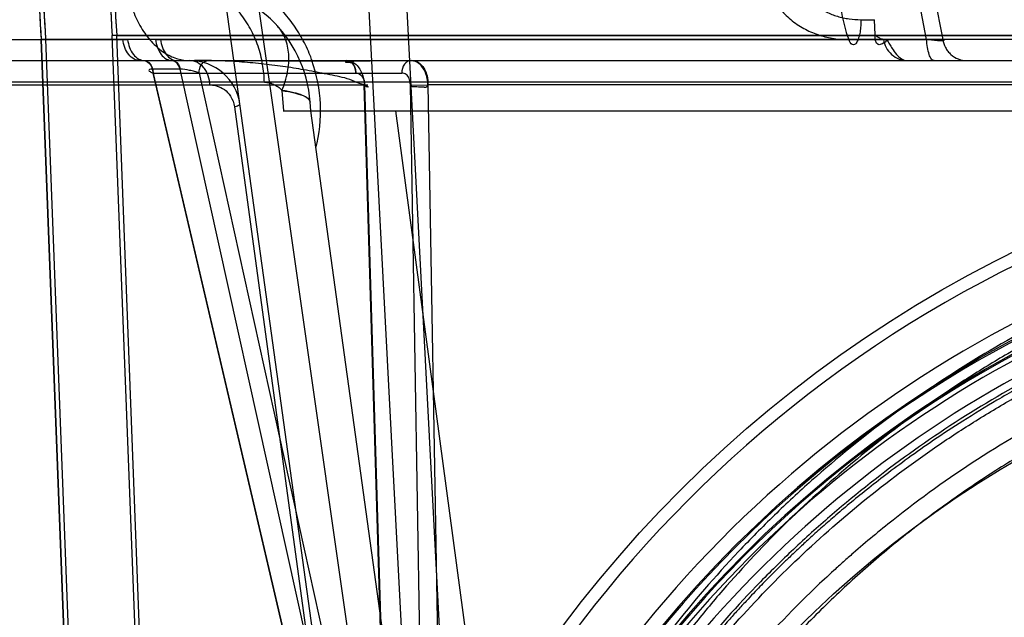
# Model space of a CAD drawing. Header units: millimetres. Extents: x 0 to 297, y 0 to 210.
# Tile 405 of 438: x 242.043 to 242.277, y 159.213 to 159.356. Entities that reach past the tile are written whole.
import ezdxf

# ---------------------------------------------------------------- set-up
doc = ezdxf.new("R2010")
doc.units = ezdxf.units.MM
doc.header["$LTSCALE"] = 16.335
doc.layers.get('0').update_dxf_attribs({"linetype": 'CONTINUOUS'})
for name, color, linetype in [('AXES_REF', 7, 'CONTINUOUS'), ('INTFCLR_1', 7, 'CONTINUOUS'), ('INTFCLR_144815', 7, 'CONTINUOUS'), ('INTFCLR_72935', 7, 'CONTINUOUS')]:
    doc.layers.add(name, color=color, linetype=linetype)

msp = doc.modelspace()

# ---------------------------------------------------------------- linework, layer by layer
at = {"color": 7, "linetype": 'Continuous'}
for radius in [5.8174969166, 5.817, 5.7797484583]:
    msp.add_circle((241.4979109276, 154.8339782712), radius, dxfattribs=at)
msp.add_arc((241.4979109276, 154.8339782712), 5.76, 278.2771290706, 261.7228709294, dxfattribs=at)
at = {"layer": 'AXES_REF', "color": 7, "linetype": 'Continuous'}
msp.add_arc((241.4979109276, 154.8339782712), 5.892, 113.0826660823, 66.91733391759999, dxfattribs=at)
at = {"layer": 'AXES_REF', "color": 9, "linetype": 'Continuous'}
msp.add_arc((241.4979109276, 154.8339782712), 5.3067073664, 94.4118118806, 85.5881881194, dxfattribs=at)
at = {"layer": 'INTFCLR_1', "color": 6, "linetype": 'Continuous'}
for p, q in [((242.7541734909, 159.3519896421), (242.0649253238, 159.351961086)), ((242.0733911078, 159.1304011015), (242.0649273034, 159.3519326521)), ((242.0744482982, 159.1304414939), (242.06598386, 159.3519896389)), ((242.7721497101, 159.3510234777), (242.0480076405, 159.3510234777)), ((242.0480076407, 159.351023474), (242.0791474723, 158.5359697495)), ((242.0480079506, 159.3510153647), (242.0490639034, 159.3510881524)), ((242.0490642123, 159.3510800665), (242.0802054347, 158.5359899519))]:
    msp.add_line(p, q, dxfattribs=at)
at = {"layer": 'INTFCLR_1', "color": 9, "linetype": 'Continuous'}
msp.add_circle((242.4100786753, 159.0279782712), 0.258, dxfattribs=at)
at = {"layer": 'INTFCLR_1', "color": 6, "linetype": 'Continuous'}
for radius, start, end in [(0.3459879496, 172.3704884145, 183.9851791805), (0.3449299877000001, 172.3704828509, 183.9926675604), (0.3629299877, 179.5302673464, 183.9440080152), (0.3618720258, 179.5302673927, 183.9452897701)]:
    msp.add_arc((242.4100786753, 159.3759782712), radius, start, end, dxfattribs=at)
at = {"layer": 'INTFCLR_1', "color": 9, "linetype": 'Continuous'}
msp.add_open_spline([(242.5220400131, 159.2663580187), (242.520106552, 159.2672993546), (242.516201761, 159.2691402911), (242.5082805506, 159.2726337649), (242.4941072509, 159.2782520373), (242.4773607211, 159.2834483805), (242.4623493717, 159.2868627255), (242.4547050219, 159.2882900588), (242.4502888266, 159.2890249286), (242.439231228, 159.2907153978), (242.42029228, 159.2924732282), (242.3979143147, 159.2921910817), (242.383447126, 159.2908648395), (242.3767676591, 159.2900298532), (242.372319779, 159.2894139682), (242.3602781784, 159.287503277), (242.3409614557, 159.2831355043), (242.3222653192, 159.2768311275), (242.311205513, 159.27230123), (242.3072270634, 159.2705828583), (242.3013386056, 159.2679506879), (242.2889499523, 159.2619409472), (242.270800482, 159.2514158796), (242.2538923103, 159.2392886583), (242.2435816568, 159.230715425), (242.2389563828, 159.2266320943), (242.2359105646, 159.2238783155), (242.2277523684, 159.2162357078), (242.2152114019, 159.2030329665), (242.2002165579, 159.1840059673), (242.1892148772, 159.1670596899), (242.1823165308, 159.1546398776), (242.1785827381, 159.1473311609), (242.1731838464, 159.1361262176), (242.1659941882, 159.1186582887), (242.1598169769, 159.098402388), (242.1567191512, 159.084810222), (242.1554564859, 159.0783687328), (242.1546570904, 159.0740050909), (242.1526679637, 159.0618763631), (242.1510944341, 159.0461969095), (242.1507057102, 159.030399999), (242.150813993, 159.0224073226), (242.1509648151, 159.0178101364), (242.1514851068, 159.0064207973), (242.1530027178, 158.9917196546), (242.155821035, 158.9761295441), (242.1575100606, 158.9684505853), (242.1585552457, 158.9640913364), (242.1601900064, 158.9576311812), (242.1629129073, 158.9481218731), (242.1684840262, 158.9317498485), (242.175151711, 158.91598898), (242.1819022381, 158.9027653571), (242.1859936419, 158.8954106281), (242.1923142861, 158.8846571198), (242.2026658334, 158.8691983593), (242.2183062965, 158.8500045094), (242.2313332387, 158.8367771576), (242.240551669, 158.8284658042), (242.2468696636, 158.8230378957), (242.2583004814, 158.8139109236), (242.2756996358, 158.8019718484), (242.2905352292, 158.7938051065), (242.2982005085, 158.7900692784)], degree=3, knots=[0, 0, 0, 0, 0.0078493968, 0.0157556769, 0.0315973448, 0.06348082, 0.0796255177, 0.0877696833, 0.09186257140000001, 0.09596636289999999, 0.128600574, 0.1611442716, 0.177500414, 0.1816059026, 0.1857145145, 0.1938901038, 0.2261064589, 0.2578609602, 0.2657731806, 0.2697286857, 0.2736790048, 0.2893160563, 0.3199691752, 0.350131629, 0.3651446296, 0.3688979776, 0.3726519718, 0.3801321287, 0.4097003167, 0.4390100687, 0.4684423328, 0.4833358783, 0.4908515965, 0.498396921, 0.52873346, 0.5596898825, 0.5755734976, 0.5795998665, 0.5836492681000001, 0.5917658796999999, 0.6244614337, 0.6410489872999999, 0.6494251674, 0.6536350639, 0.6578378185, 0.6910418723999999, 0.7074624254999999, 0.7156483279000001, 0.7197377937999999, 0.7238248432, 0.7399718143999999, 0.7558251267, 0.7869322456, 0.802323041, 0.8100025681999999, 0.8176490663, 0.8478512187, 0.8777971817, 0.9079026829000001, 0.9155006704, 0.9231007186, 0.93830313, 0.9688745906, 1, 1, 1, 1], dxfattribs=at)
at = {"layer": 'INTFCLR_144815', "color": 9, "linetype": 'Continuous'}
for p, q in [((242.140187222, 159.0763019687), (242.0313803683, 159.8370621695)), ((242.1363578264, 159.0380882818), (242.0818113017, 159.4333639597)), ((242.2587580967, 159.3510396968), (242.2562309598, 159.3639782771)), ((242.2600666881, 159.3639782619), (242.2626164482, 159.3510397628)), ((242.2431301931, 159.3557244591), (242.2463192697, 159.3557191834)), ((241.9142170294, 159.3510396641), (242.0685924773, 159.3510385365)), ((242.0752399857, 159.3510374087), (242.0685926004, 159.3510374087)), ((242.075239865, 159.3510385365), (242.2626166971, 159.3510396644)), ((242.2402313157, 159.3509706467), (242.2493402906, 159.3509898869)), ((241.9201431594, 159.345978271), (242.9098091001, 159.3459782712)), ((242.0725821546, 159.3459775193), (242.0791500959, 159.3459775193)), ((242.0792589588, 159.3459775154), (242.080394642, 159.3459782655)), ((242.0744773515, 159.3439269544), (242.0744234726, 159.3439272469)), ((242.0810452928, 159.3439269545), (242.0744773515, 159.3439269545)), ((242.1325640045, 159.0953909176), (242.0744773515, 159.3439269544)), ((242.1323110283, 159.0963134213), (242.0746555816, 159.3430044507)), ((242.0746555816, 159.3430044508), (242.1338496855, 159.3430044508)), ((242.0811003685, 159.3439272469), (242.0810452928, 159.3439269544)), ((242.0810452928, 159.3439269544), (242.1359594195, 159.0953909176)), ((242.0855879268, 159.3430044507), (242.1400943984, 159.0963134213)), ((242.0157964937, 159.3401876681), (242.1248867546, 159.3401876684)), ((242.7992699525, 159.3408194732), (242.0208873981, 159.3408194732)), ((242.1327490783, 159.0783401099), (242.1248867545, 159.3401876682)), ((242.1249807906, 159.3401091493), (242.1323110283, 159.0963134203)), ((242.1400943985, 159.0963134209), (242.1358761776, 159.3401091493)), ((242.1400583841, 159.3401876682), (242.1446007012, 159.0783401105)), ((242.3084063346, 159.3401876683), (242.140058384, 159.3401876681)), ((242.094012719, 159.3350078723), (242.134457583, 159.0383714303)), ((242.1121764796, 159.3339782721), (242.1120301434, 159.3360709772)), ((242.148120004, 159.0735106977), (242.1121764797, 159.3339782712)), ((242.1592442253, 159.1336046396), (242.1324465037, 159.3339782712))]:
    msp.add_line(p, q, dxfattribs=at)
at = {"layer": 'INTFCLR_144815', "color": 6, "linetype": 'Continuous'}
for p, q in [((242.1430787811, 159.0337405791), (242.1210550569, 159.4539782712)), ((242.1520786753, 159.0339782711), (242.1319479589, 159.4180952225)), ((242.2465145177, 159.3521453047), (242.2463192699, 159.3557244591)), ((242.1053090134, 159.3388659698), (242.1056507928, 159.3339782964)), ((242.1056433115, 159.3339782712), (242.7145140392, 159.3339782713))]:
    msp.add_line(p, q, dxfattribs=at)
at = {"layer": 'INTFCLR_144815', "color": 7, "linetype": 'Continuous'}
for p, q in [((242.1248867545, 159.3401876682), (242.125782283, 159.3401770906)), ((242.1358761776, 159.3401091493), (242.1400583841, 159.3401876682)), ((242.1115586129, 159.3369053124), (242.1115521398, 159.3369111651)), ((242.1115718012, 159.3368932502), (242.1115651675, 159.3368993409)), ((242.1115851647, 159.3368808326), (242.1115784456, 159.3368871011))]:
    msp.add_line(p, q, dxfattribs=at)
msp.add_lwpolyline([(242.1120301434, 159.3360709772), (242.112027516, 159.3361012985), (242.1120239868, 159.3361307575), (242.1120196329, 159.3361593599), (242.1120145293, 159.3361871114), (242.1120087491, 159.3362140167), (242.1120023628, 159.33624008), (242.1119954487, 159.3362652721), (242.1119880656, 159.3362896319), (242.1119802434, 159.3363132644), (242.1119720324, 159.3363361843), (242.1119634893, 159.3363583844), (242.1119546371, 159.3363799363), (242.1119455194, 159.336400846), (242.1119361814, 159.3364211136), (242.1119266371, 159.3364408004), (242.1119169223, 159.3364599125), (242.111907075, 159.3364784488), (242.1118971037, 159.336496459), (242.1118870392, 159.336513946), (242.1118769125, 159.3365309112), (242.1118667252, 159.336547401), (242.1118564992, 159.3365634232), (242.1118462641, 159.3365789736), (242.1118360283, 159.3365940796), (242.1118258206, 159.3366087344), (242.1118156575, 159.3366229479), (242.1118055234, 159.3366367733), (242.1117954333, 159.3366502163), (242.1117854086, 159.3366632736), (242.1117754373, 159.3366759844), (242.1117655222, 159.3366883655), (242.1117556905, 159.3367004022), (242.1117459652, 159.3367120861), (242.1117363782, 159.3367233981), (242.111726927, 159.3367343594), (242.1117175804, 159.3367450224), (242.1117083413, 159.3367553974), (242.1116992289, 159.3367654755), (242.1116902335, 159.3367752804), (242.1116813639, 159.3367848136), (242.1116726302, 159.3367940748), (242.1116640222, 159.3368030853), (242.1116555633, 159.3368118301), (242.1116472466, 159.3368203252), (242.1116390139, 159.3368286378), (242.1116308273, 159.3368368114), (242.1116227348, 159.336844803), (242.1116148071, 159.3368525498), (242.1116070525, 159.3368600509), (242.1115994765, 159.336867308), (242.1115921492, 159.336874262)], dxfattribs=at)
at = {"layer": 'INTFCLR_144815', "color": 9, "linetype": 'Continuous'}
msp.add_circle((242.4100786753, 159.0339782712), 0.2967156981, dxfattribs=at)
for centre, radius, start, end in [((242.0821032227, 159.3339782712), 0.03, 3.9999999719, 89.99999998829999), ((242.083412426, 159.3339782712), 0.012, 7.856974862, 89.9999999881), ((242.0790337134, 159.3339288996), 0.0354880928, 345.5760701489, 19.8482747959), ((242.4100786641, 159.0340306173), 0.2937157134, 359.9897887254, 180.0102113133), ((242.4100786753, 159.0338411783), 0.2782453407, 0.0282300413, 179.971769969), ((242.4100786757, 159.0340105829), 0.2778264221, 359.9933364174, 180.0066635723), ((242.4100786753, 159.0338935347), 0.2752457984, 0.0176390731, 179.9823609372), ((242.4100786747, 159.0340629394), 0.2748268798, 359.9823484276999, 180.017651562)]:
    msp.add_arc(centre, radius, start, end, dxfattribs=at)
at = {"layer": 'INTFCLR_144815', "color": 6, "linetype": 'Continuous'}
for radius, start, end in [(0.2815811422, 103.7585723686, 154.4083167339), (0.2737842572, 106.7642464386, 152.0393380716), (0.27, 107.0063078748, 153.8186849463)]:
    msp.add_arc((242.4100786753, 159.0339782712), radius, start, end, dxfattribs=at)
at = {"layer": 'INTFCLR_144815', "color": 9, "linetype": 'Continuous'}
for points, knots in [([(242.1124939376, 159.3459782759), (242.1123508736, 159.3463762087), (242.1119352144, 159.3474708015), (242.1111700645, 159.3492223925), (242.1098310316, 159.3518293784), (242.1082779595, 159.3542776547), (242.1065368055, 159.3565411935), (242.1047162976, 159.3586437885), (242.1022699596, 159.361018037), (242.0996139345, 159.3630789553), (242.0974068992, 159.3645148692), (242.0951897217, 159.3657973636), (242.0912617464, 159.3676753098), (242.0871062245, 159.3689340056), (242.0835124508, 159.3695510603), (242.0811397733, 159.3698395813), (242.0793526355, 159.3699244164), (242.0781655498, 159.369925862)], [0, 0, 0, 0, 0.0284645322, 0.0787984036, 0.1285671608, 0.2256500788, 0.273394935, 0.320708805, 0.412764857, 0.5023490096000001, 0.5465190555, 0.5899295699, 0.6746804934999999, 0.8391693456, 0.8798035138, 0.9200937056, 1, 1, 1, 1]), ([(242.067724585, 159.3697688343), (242.0677266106, 159.3694137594), (242.0677411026, 159.3686979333), (242.0678129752, 159.3672480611), (242.0679874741, 159.3654090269), (242.0683387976, 159.3631934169), (242.0690044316, 159.3602587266), (242.0701964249, 159.3567461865), (242.0721963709, 159.3529592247), (242.0746712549, 159.3498493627), (242.0774776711, 159.3475909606), (242.0804326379, 159.3462667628), (242.0824561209, 159.3459782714), (242.0834124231, 159.3459782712)], [0, 0, 0, 0, 0.0340774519, 0.0687006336, 0.1393008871, 0.2112464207, 0.2838353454, 0.4279363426, 0.5658356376, 0.6928549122, 0.8067642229, 0.908222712, 1, 1, 1, 1]), ([(242.2196257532, 159.368867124), (242.2197072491, 159.3675400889), (242.2200524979, 159.3655546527), (242.2209317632, 159.3630488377), (242.2217844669, 159.3612653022), (242.2228140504, 159.359596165), (242.2243862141, 159.3575610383), (242.2262437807, 159.3557925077), (242.2282981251, 159.3543385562), (242.2304269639, 159.3531091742), (242.2326813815, 159.3521772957), (242.234993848, 159.351540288), (242.2373059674, 159.3510960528), (242.2390650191, 159.3509652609), (242.24023132, 159.3509672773)], [0, 0, 0, 0, 0.1325824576, 0.198822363, 0.2644620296, 0.3293103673, 0.3940143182, 0.520541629, 0.583104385, 0.6447063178, 0.7653968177, 0.8249939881, 0.8836952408, 1, 1, 1, 1]), ([(242.226959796, 159.3691449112), (242.2270217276, 159.368149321), (242.2272839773, 159.3666593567), (242.2279514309, 159.3647800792), (242.2286008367, 159.3634420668), (242.2293865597, 159.3621896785), (242.2305924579, 159.3606593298), (242.2320247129, 159.3593324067), (242.2336146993, 159.3582452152), (242.2352845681, 159.3573189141), (242.2370646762, 159.3566225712), (242.238900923, 159.35614768), (242.2407648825, 159.3558137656), (242.2421850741, 159.3557190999), (242.243130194, 159.3557191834)], [0, 0, 0, 0, 0.1289395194, 0.1934310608, 0.2574237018, 0.3207726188, 0.3841601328, 0.5088907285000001, 0.5711162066, 0.6328485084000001, 0.7554160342, 0.8168122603, 0.8778330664, 1, 1, 1, 1]), ([(242.2374428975, 159.3689564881), (242.2374792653, 159.3661004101), (242.2378408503, 159.3606072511), (242.2389651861, 159.3545848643), (242.2400162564, 159.3515231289), (242.2402313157, 159.3509706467)], [0, 0, 0, 0, 0.4689811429, 0.9026569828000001, 1, 1, 1, 1]), ([(242.1011425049, 159.3408185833), (242.1011027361, 159.3422470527), (242.1008144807, 159.3451632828), (242.0997290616, 159.3494714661), (242.0979416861, 159.3535982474), (242.0954903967, 159.3572811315), (242.0924923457, 159.3602863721), (242.0891294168, 159.3624495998), (242.0856225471, 159.363706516), (242.0832443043, 159.3639782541), (242.0821033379, 159.3639782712)], [0, 0, 0, 0, 0.1297853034, 0.2650928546, 0.4019477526, 0.5362419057, 0.6645323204, 0.7847508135, 0.8963762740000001, 1, 1, 1, 1]), ([(242.1053165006, 159.3388648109), (242.1058992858, 159.3402897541), (242.1067869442, 159.3431387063), (242.1071288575, 159.3474075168), (242.1063354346, 159.3512459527), (242.1050234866, 159.3533690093), (242.1042425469, 159.3542230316)], [0, 0, 0, 0, 0.2853258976, 0.5489449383, 0.7855214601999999, 1, 1, 1, 1]), ([(242.2431301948, 159.3557191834), (242.2431309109, 159.3552434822), (242.2430978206, 159.3542629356), (242.242933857, 159.35281239), (242.2426812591, 159.3516493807), (242.2423922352, 159.3508305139), (242.2421101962, 159.3502703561), (242.2417252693, 159.3497162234), (242.2406911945, 159.3497344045), (242.2404077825, 159.3505159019), (242.2402313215, 159.3509661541)], [0, 0, 0, 0, 0.1725582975, 0.3555813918, 0.5286446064, 0.6038737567, 0.6682099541, 0.7604990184, 0.8245779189, 1, 1, 1, 1]), ([(242.2484986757, 159.3510396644), (242.248184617, 159.3510396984), (242.2474160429, 159.3512894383), (242.2468298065, 159.3518125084), (242.2465145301, 159.3521452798)], [0, 0, 0, 0, 0.4065670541, 1, 1, 1, 1]), ([(242.0715433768, 159.3459782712), (242.0710655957, 159.3459782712), (242.0700103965, 159.3462585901), (242.0687134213, 159.3474150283), (242.067814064, 159.3490914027), (242.0675205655, 159.3503815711), (242.0674485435, 159.3510396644)], [0, 0, 0, 0, 0.2031558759, 0.4438233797, 0.7185033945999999, 1, 1, 1, 1]), ([(242.0685925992, 159.3510374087), (242.0686634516, 159.350388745), (242.06894976, 159.3491172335), (242.0698234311, 159.3474590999), (242.0710808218, 159.3462995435), (242.0721112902, 159.3459928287), (242.0725821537, 159.3459775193)], [0, 0, 0, 0, 0.2814276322, 0.5559218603, 0.7968128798, 1, 1, 1, 1]), ([(242.0752399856, 159.3510374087), (242.075309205, 159.3503892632), (242.0755886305, 159.349120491), (242.0764423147, 159.3474642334), (242.0776727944, 159.3463023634), (242.0786877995, 159.3459928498), (242.0791500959, 159.3459775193)], [0, 0, 0, 0, 0.2833876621, 0.5588076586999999, 0.7989032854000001, 1, 1, 1, 1]), ([(242.0764067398, 159.3510396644), (242.0764768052, 159.3503822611), (242.0767613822, 159.3490958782), (242.077633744, 159.3474221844), (242.0788941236, 159.3462622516), (242.079928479, 159.3459782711), (242.0803945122, 159.3459782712)], [0, 0, 0, 0, 0.2841719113, 0.560120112, 0.7996850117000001, 1, 1, 1, 1]), ([(242.2484986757, 159.3510396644), (242.2486001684, 159.3503695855), (242.2490367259, 159.3490180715), (242.2503427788, 159.347325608), (242.2521484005, 159.3462250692), (242.2535139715, 159.3459782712), (242.2541658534, 159.3459782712)], [0, 0, 0, 0, 0.2469143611, 0.5067485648, 0.7624998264, 1, 1, 1, 1]), ([(242.2493403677, 159.3509876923), (242.2495214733, 159.3506197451), (242.2498919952, 159.3499046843), (242.2506163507, 159.3486952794), (242.2517467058, 159.3471268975), (242.253178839, 159.3459782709), (242.2541658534, 159.3459782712)], [0, 0, 0, 0, 0.1716825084, 0.3375437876, 0.5868034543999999, 1, 1, 1, 1]), ([(242.2626166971, 159.3510396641), (242.2627213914, 159.3509912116), (242.2629855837, 159.3509325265), (242.2627772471, 159.3506131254), (242.2622747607, 159.350717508), (242.2614777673, 159.3506712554), (242.2602412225, 159.3508400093), (242.2592874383, 159.350959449), (242.2587579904, 159.3510396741)], [0, 0, 0, 0, 0.0753697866, 0.1062700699, 0.2004129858, 0.3673147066, 0.6501477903, 1, 1, 1, 1]), ([(242.2605664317, 159.3459782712), (242.2603312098, 159.3459782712), (242.2597488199, 159.3464286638), (242.2592903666, 159.3475641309), (242.2589037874, 159.3491666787), (242.2587892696, 159.3503925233), (242.2587579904, 159.3510396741)], [0, 0, 0, 0, 0.1254895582, 0.3446433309, 0.6543455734, 1, 1, 1, 1]), ([(242.2626166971, 159.3510396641), (242.2627181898, 159.3503695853), (242.2630437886, 159.3493623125), (242.2637999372, 159.3481834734), (242.2651886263, 159.3466751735), (242.2669525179, 159.3459782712), (242.2682838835, 159.3459782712)], [0, 0, 0, 0, 0.2486880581, 0.3794902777, 0.5114589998, 1, 1, 1, 1]), ([(242.0724616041, 159.3459782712), (242.0728913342, 159.3459782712), (242.0742140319, 159.3453741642), (242.0746498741, 159.3438987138), (242.0746555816, 159.3430044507)], [0, 0, 0, 0, 0.3245667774, 1, 1, 1, 1]), ([(242.072475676, 159.3459775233), (242.0729217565, 159.3459633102), (242.073890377, 159.345418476), (242.074298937, 159.3444600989), (242.0744234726, 159.343927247)], [0, 0, 0, 0, 0.4492185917, 1, 1, 1, 1]), ([(242.0725821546, 159.3459775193), (242.0730185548, 159.3459631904), (242.0739685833, 159.345407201), (242.0743567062, 159.3444576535), (242.0744773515, 159.3439269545)], [0, 0, 0, 0, 0.4451488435, 1, 1, 1, 1]), ([(242.0810452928, 159.3439269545), (242.0809831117, 159.3442004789), (242.0807011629, 159.3451034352), (242.0798327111, 159.345955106), (242.0791500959, 159.3459775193)], [0, 0, 0, 0, 0.2911336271, 1, 1, 1, 1]), ([(242.0792589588, 159.3459775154), (242.0794482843, 159.3459711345), (242.0804072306, 159.3457178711), (242.080934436, 159.3446782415), (242.0811003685, 159.343927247)], [0, 0, 0, 0, 0.1976265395, 1, 1, 1, 1]), ([(242.0881532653, 159.3401876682), (242.0881331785, 159.3409152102), (242.0879443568, 159.342024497), (242.0873533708, 159.3433832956), (242.0862790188, 159.34503828), (242.0846459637, 159.3459782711), (242.083412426, 159.3459782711)], [0, 0, 0, 0, 0.2688614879, 0.4079342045, 0.5443226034, 1, 1, 1, 1]), ([(242.0855879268, 159.3430044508), (242.0855902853, 159.3433739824), (242.0857200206, 159.3442837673), (242.0863763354, 159.3455325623), (242.0873521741, 159.3459782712), (242.0877819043, 159.3459782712)], [0, 0, 0, 0, 0.2754962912, 0.6796305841, 1, 1, 1, 1]), ([(242.1360436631, 159.3459782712), (242.1354528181, 159.3459782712), (242.1341659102, 159.3451201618), (242.1338543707, 159.3437385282), (242.1338496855, 159.3430044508)], [0, 0, 0, 0, 0.445941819, 1, 1, 1, 1]), ([(242.0744234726, 159.343927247), (242.0742135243, 159.3439272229), (242.0739068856, 159.3439933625), (242.0735010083, 159.3436061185), (242.0741006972, 159.343249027), (242.0744037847, 159.34310575), (242.0746555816, 159.3430044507)], [0, 0, 0, 0, 0.295202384, 0.4195706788, 0.6183783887, 1, 1, 1, 1]), ([(242.0855879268, 159.3430044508), (242.0852452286, 159.3431432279), (242.0844942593, 159.3433873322), (242.0830059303, 159.343747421), (242.0818456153, 159.3439274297), (242.0811003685, 159.343927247)], [0, 0, 0, 0, 0.2412179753, 0.51379011, 1, 1, 1, 1]), ([(242.1229173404, 159.3430044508), (242.1234430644, 159.3430521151), (242.1247553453, 159.3422650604), (242.1250095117, 159.3408718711), (242.1249807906, 159.3401091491)], [0, 0, 0, 0, 0.4088473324, 1, 1, 1, 1]), ([(242.1358761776, 159.3401091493), (242.135883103, 159.3402461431), (242.1358670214, 159.3407800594), (242.1356846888, 159.3417249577), (242.1350192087, 159.342760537), (242.1342051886, 159.3430366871), (242.1338496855, 159.3430044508)], [0, 0, 0, 0, 0.1047911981, 0.4072453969, 0.7272960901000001, 1, 1, 1, 1]), ([(242.0881532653, 159.3401876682), (242.0890368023, 159.3401866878), (242.0906191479, 159.3398190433), (242.0922156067, 159.3386478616), (242.0934315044, 159.3371242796), (242.093894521, 159.3358841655), (242.094012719, 159.3350078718)], [0, 0, 0, 0, 0.3126388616, 0.5512608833, 0.6871163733, 1, 1, 1, 1]), ([(242.1011425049, 159.3408185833), (242.1015026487, 159.3408176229), (242.1022374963, 159.3407421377), (242.1037462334, 159.3402635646), (242.1047693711, 159.3395072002), (242.1053165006, 159.3388648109)], [0, 0, 0, 0, 0.2285014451, 0.4646276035, 1, 1, 1, 1]), ([(242.0940127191, 159.3350078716), (242.0943427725, 159.3351006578), (242.0947026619, 159.3352276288), (242.095318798, 159.3354808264), (242.0952997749, 159.3356186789)], [0, 0, 0, 0, 0.7112927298, 1, 1, 1, 1]), ([(242.4100786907, 159.3143366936), (242.4058458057, 159.314336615), (242.3995395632, 159.314186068), (242.3911705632, 159.313687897), (242.3788310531, 159.3126632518), (242.3605351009, 159.3100665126), (242.3366754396, 159.3044004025), (242.3173710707, 159.2979085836), (242.3042084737, 159.2924586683), (242.2967728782, 159.2890785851), (242.2857946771, 159.2837834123), (242.2698791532, 159.2749687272), (242.2498594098, 159.26142234), (242.234261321, 159.2487315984), (242.2239410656, 159.2391417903), (242.2182000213, 159.2334436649), (242.2097863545, 159.2247176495), (242.1978970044, 159.2109558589), (242.1836641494, 159.1912613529), (242.1742747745, 159.1755712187), (242.168558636, 159.1647293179), (242.1648763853, 159.157360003), (242.1588578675, 159.1442612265), (242.1514741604, 159.1249716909), (242.1446088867, 159.1010021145), (242.1414256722, 159.0846075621), (242.1401872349, 159.0763019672)], [0, 0, 0, 0, 0.0323899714, 0.0482450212, 0.0641481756, 0.1271321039, 0.1894167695, 0.2515535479, 0.2827426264, 0.2983963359, 0.3140475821, 0.3760051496, 0.4373985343, 0.4987868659, 0.5296594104, 0.5451698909, 0.5606765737, 0.6224102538, 0.6841298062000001, 0.7463992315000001, 0.762125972, 0.7779128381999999, 0.8094313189, 0.8724013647, 0.9357430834, 1, 1, 1, 1]), ([(242.4100786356, 159.3120496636), (242.4024558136, 159.3120497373), (242.3928663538, 159.3116268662), (242.3813765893, 159.3104810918), (242.373588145, 159.3095259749), (242.3639053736, 159.3080032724), (242.3543123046, 159.306047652), (242.3467127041, 159.3042295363), (242.3354950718, 159.3012786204), (242.319066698, 159.2959692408), (242.2979963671, 159.2870625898), (242.2812280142, 159.2782057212), (242.269936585, 159.2712847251), (242.2636099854, 159.2671237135), (242.2543187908, 159.2607266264), (242.2409581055, 159.2504544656), (242.2243692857, 159.2353582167), (242.2129047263, 159.2230631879), (242.2056764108, 159.2144732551), (242.2009504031, 159.2086180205), (242.1930037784, 159.1981309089), (242.1825628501, 159.1824534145), (242.1715337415, 159.1625895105), (242.1640574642, 159.1461168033), (242.1602460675, 159.1363045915), (242.1592445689, 159.1336056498)], [0, 0, 0, 0, 0.0698004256, 0.0877350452, 0.1057297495, 0.1416451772, 0.1774555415, 0.1953459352, 0.2131908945, 0.2836630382, 0.3532035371, 0.4224112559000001, 0.4570776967, 0.4744417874, 0.491743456, 0.5603667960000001, 0.6285552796, 0.6969118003, 0.7141031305, 0.7313510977, 0.7658071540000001, 0.834557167, 0.9036230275, 0.9736398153, 1, 1, 1, 1]), ([(242.6741709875, 159.0745833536), (242.6729569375, 159.0825555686), (242.6698254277, 159.0983318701), (242.6641737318, 159.1176011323), (242.6593491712, 159.1307342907), (242.6563488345, 159.1381300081), (242.6516492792, 159.1490133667), (242.6437618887, 159.1648317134), (242.6314900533, 159.1848487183), (242.6198742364, 159.2005455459), (242.6110381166, 159.2109810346), (242.6057789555, 159.2167929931), (242.5977298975, 159.2253047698), (242.5849781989, 159.2373929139), (242.5665922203, 159.2519956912), (242.5518448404, 159.2617261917), (242.5416246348, 159.2676851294), (242.5346929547, 159.2715221), (242.5223526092, 159.2778245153), (242.5040890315, 159.285662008), (242.4870457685, 159.2912312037), (242.4754371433, 159.2943134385), (242.4675928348, 159.2962066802), (242.4537937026, 159.2990423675), (242.4338558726, 159.3017440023), (242.4137526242, 159.3026307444), (242.3996578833, 159.302292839), (242.3915717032, 159.3018219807), (242.3794961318, 159.3008409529), (242.3615947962, 159.29835573), (242.3382454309, 159.2929318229), (242.3193482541, 159.2867156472), (242.306459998, 159.2814949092), (242.2991816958, 159.2782579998), (242.288444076, 159.2731908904), (242.2728789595, 159.2647582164), (242.2532883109, 159.251790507), (242.2380178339, 159.2396364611), (242.2279124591, 159.2304490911), (242.2222939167, 159.2249927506), (242.2140680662, 159.2166453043), (242.2024433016, 159.2034814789), (242.1885177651, 159.1846293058), (242.1793257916, 159.169600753), (242.1737311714, 159.1592167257), (242.1701302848, 159.1521644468), (242.1642467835, 159.1396337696), (242.1570264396, 159.1211761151), (242.1503113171, 159.0982328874), (242.1471975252, 159.0825346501), (242.1459863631, 159.0745833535)], [0, 0, 0, 0, 0.0318457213, 0.0634185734, 0.0791931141, 0.0870815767, 0.094933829, 0.1260061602, 0.1567815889, 0.1875451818, 0.2030139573, 0.210765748, 0.2184960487, 0.2492749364, 0.2800521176, 0.3111084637, 0.3189436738, 0.3267698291, 0.3423932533, 0.3736478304, 0.40514581, 0.4130942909, 0.4210773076, 0.4370099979, 0.4687094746, 0.5004174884, 0.5163608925, 0.5243692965, 0.5324013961, 0.5642032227, 0.5956284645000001, 0.6269453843, 0.6426486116, 0.6505262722, 0.6583992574, 0.6895346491, 0.72033006, 0.7510658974, 0.7665005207, 0.7742492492, 0.7819920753, 0.8127794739, 0.8435012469, 0.8744409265, 0.8822471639, 0.8900796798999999, 0.905708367, 0.9368993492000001, 0.9682376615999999, 1, 1, 1, 1]), ([(242.15337029, 159.098411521), (242.1548410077, 159.1043521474), (242.1570334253, 159.1120638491), (242.1601624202, 159.1214489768), (242.1626861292, 159.1285170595), (242.1674298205, 159.1405888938), (242.1751984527, 159.1572366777), (242.186051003, 159.1762440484), (242.1963208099, 159.1912375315), (242.2041346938, 159.2012644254), (242.2087845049, 159.206865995), (242.2159050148, 159.2150936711), (242.2272009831, 159.2268698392), (242.2435330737, 159.24131641), (242.2566766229, 159.2511379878), (242.265817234, 159.2572556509), (242.2720486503, 159.2612395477), (242.2831765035, 159.2678692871), (242.2996975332, 159.2763494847), (242.3204473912, 159.2848729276), (242.3366176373, 159.2899510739), (242.34766113, 159.292774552), (242.3551477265, 159.2945152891), (242.3645979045, 159.2963875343), (242.3741344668, 159.2978449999), (242.3818056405, 159.2987592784), (242.3932797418, 159.2998712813), (242.4105112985, 159.3005942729), (242.4334601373, 159.299554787), (242.4505408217, 159.2972800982), (242.4618393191, 159.2951426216), (242.4693263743, 159.2935556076), (242.4821771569, 159.2903903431), (242.5000524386, 159.2847444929), (242.5206869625, 159.2762419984), (242.5371473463, 159.2677768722), (242.5474560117, 159.2616262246), (242.552142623, 159.2586604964), (242.5552402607, 159.2566544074), (242.5635923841, 159.2510574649), (242.5767045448, 159.2412495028), (242.5929960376, 159.2268297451), (242.6055222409, 159.2137680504), (242.6137194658, 159.2040974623), (242.6182491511, 159.1984073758), (242.6248594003, 159.1897441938), (242.6341090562, 159.1762408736), (242.6449706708, 159.1572150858), (242.6527440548, 159.1405515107), (242.6574885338, 159.1284712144), (242.6600096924, 159.1214059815), (242.6631316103, 159.1120372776), (242.6653188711, 159.1043414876), (242.6667869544, 159.0984118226)], [0, 0, 0, 0, 0.0260933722, 0.0341459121, 0.0421792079, 0.0580898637, 0.08943313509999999, 0.1204101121, 0.1513108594, 0.1668239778, 0.1745963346, 0.1823477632, 0.2132152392, 0.244081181, 0.2752183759, 0.2830803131, 0.2909751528, 0.3067500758, 0.3382935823, 0.3700502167, 0.4022856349, 0.4104553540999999, 0.4186483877, 0.4350547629, 0.4515167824, 0.4597669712, 0.4679907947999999, 0.50066556, 0.5331935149, 0.5658225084, 0.5740275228, 0.5822189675, 0.5984510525, 0.6304407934, 0.6620376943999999, 0.6934977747, 0.7092581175, 0.7132052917, 0.7171442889, 0.7249927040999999, 0.7560706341, 0.7868683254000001, 0.8176571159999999, 0.8331371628, 0.8409068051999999, 0.8486637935, 0.8795968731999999, 0.9106030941, 0.9419732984, 0.957896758, 0.9659251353, 0.9739546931, 1, 1, 1, 1])]:
    msp.add_open_spline(points, degree=3, knots=knots, dxfattribs=at)
at = {"layer": 'INTFCLR_144815', "color": 6, "linetype": 'Continuous'}
for points, knots in [([(242.2493403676, 159.3509876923), (242.2491711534, 159.3505236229), (242.2484416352, 159.3499894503), (242.2465638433, 159.3494348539), (242.246460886, 159.3513332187), (242.2465145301, 159.3521452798)], [0, 0, 0, 0, 0.2967183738, 0.5111346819, 1, 1, 1, 1]), ([(242.4100786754, 159.3017547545), (242.4057672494, 159.3017547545), (242.3971513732, 159.3015446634), (242.3842507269, 159.3006000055), (242.3714129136, 159.2990282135), (242.3586285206, 159.296825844), (242.3459069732, 159.2939877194), (242.3332499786, 159.2905013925), (242.320680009, 159.2863582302), (242.3082165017, 159.2815470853), (242.2962599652, 159.2762229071), (242.2853381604, 159.2707070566), (242.2758351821, 159.2653756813), (242.2676937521, 159.2603909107), (242.2606605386, 159.2557536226), (242.2545520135, 159.2514610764), (242.2492211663, 159.2475009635), (242.2445573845, 159.2438636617), (242.2404649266, 159.2405322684), (242.2368608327, 159.2374847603), (242.2336870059, 159.2347087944), (242.2308914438, 159.2321892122), (242.228423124, 159.2299044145), (242.2262298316, 159.2278251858), (242.2242713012, 159.2259282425), (242.2225119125, 159.2241907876), (242.2209287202, 159.2225995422), (242.2194268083, 159.2210656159), (242.21788388, 159.219464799), (242.2161727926, 159.2176583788), (242.2142483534, 159.215585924), (242.212093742, 159.2132125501), (242.2097214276, 159.2105316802), (242.2072864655, 159.2077003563), (242.2048220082, 159.2047508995), (242.2023089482, 159.2016550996), (242.1995810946, 159.1981858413), (242.1965818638, 159.1942316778), (242.1932699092, 159.1896823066), (242.18962698, 159.1844359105), (242.1856384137, 159.1783688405), (242.1813123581, 159.1713569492), (242.176649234, 159.1632149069), (242.1716680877, 159.1537147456), (242.1664652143, 159.1426712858), (242.161413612, 159.1304475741), (242.1568482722, 159.1175745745), (242.1529785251, 159.104614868), (242.1498063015, 159.0916634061), (242.1481308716, 159.0829990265), (242.1474056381, 159.078687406)], [0, 0, 0, 0, 0.0345251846, 0.0689826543, 0.1035440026, 0.138054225, 0.1728250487, 0.2078784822, 0.2431411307, 0.2787664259, 0.3148172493, 0.347905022, 0.3767116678, 0.4020494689, 0.4243335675, 0.4441618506, 0.4618276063, 0.4775066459, 0.4915200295, 0.5040819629, 0.5153003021, 0.5252839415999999, 0.5342179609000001, 0.5422336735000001, 0.5494847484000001, 0.5560515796, 0.5620342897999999, 0.5674595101, 0.5732424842, 0.5798382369, 0.5873840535, 0.5958895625, 0.6055067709, 0.6160496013, 0.6257925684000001, 0.6362843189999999, 0.6479789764, 0.6611317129, 0.67602449, 0.693037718, 0.7122740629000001, 0.7341600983, 0.7590040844, 0.7873951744, 0.8200362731, 0.8567275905, 0.8932629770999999, 0.9293648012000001, 0.9649882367, 1, 1, 1, 1]), ([(242.4100786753, 159.2876985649), (242.4062534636, 159.2876985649), (242.3985940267, 159.2875232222), (242.3871111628, 159.286732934), (242.3756315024, 159.2854107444), (242.364158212, 159.2835491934), (242.3526953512, 159.2811378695), (242.3412497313, 159.2781638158), (242.3298313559, 159.274611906), (242.3184534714, 159.2704651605), (242.3071337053, 159.2657053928), (242.2958946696, 159.2603140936), (242.2847652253, 159.2542737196), (242.2737809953, 159.2475692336), (242.2629858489, 159.2401905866), (242.2524309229, 159.2321345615), (242.2421768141, 159.2234091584), (242.2322918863, 159.21403688), (242.2228501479, 159.2040580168), (242.21392739, 159.1935323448), (242.2055957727, 159.182538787), (242.1979187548, 159.1711736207), (242.1909444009, 159.1595433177), (242.1847006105, 159.1477548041), (242.1791944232, 159.1359074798), (242.1744132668, 159.124083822), (242.1703296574, 159.1123464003), (242.1669066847, 159.10073633), (242.1641032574, 159.0892749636), (242.1618786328, 159.0779675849), (242.1601954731, 159.0668061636), (242.1590219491, 159.0557718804), (242.1583334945, 159.0448438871), (242.1581857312, 159.0375882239), (242.1581886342, 159.0339782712)], [0, 0, 0, 0, 0.0288942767, 0.0578478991, 0.0869136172, 0.1161495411, 0.1456150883, 0.17536286, 0.2054436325, 0.2359079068, 0.2668019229, 0.2981636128, 0.3300272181, 0.3624129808, 0.3953267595, 0.4287535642, 0.4626639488, 0.496980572, 0.5315970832, 0.5663822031, 0.6011593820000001, 0.6357401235, 0.6699302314, 0.7035466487, 0.7364587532, 0.7685700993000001, 0.7998436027, 0.8302944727, 0.8599662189, 0.8889391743, 0.9173142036, 0.9452012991, 0.9727317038, 1, 1, 1, 1])]:
    msp.add_open_spline(points, degree=3, knots=knots, dxfattribs=at)
at = {"layer": 'INTFCLR_144815', "color": 7, "linetype": 'Continuous'}
for points, knots in [([(242.1248867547, 159.340187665), (242.1241049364, 159.3403795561), (242.1225962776, 159.3410399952), (242.1202992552, 159.3419003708), (242.11787029, 159.3423451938), (242.1154682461, 159.3428647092), (242.1130235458, 159.3433356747), (242.1097083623, 159.3439475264), (242.1054876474, 159.3446125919), (242.1003457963, 159.3452642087), (242.0959990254, 159.3456420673), (242.0924899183, 159.3458492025), (242.088955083, 159.3459824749), (242.0862987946, 159.3460021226), (242.0845270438, 159.3459782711)], [0, 0, 0, 0, 0.0589493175, 0.1199639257, 0.1792541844, 0.2392759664, 0.3000367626, 0.361521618, 0.486143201, 0.6128546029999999, 0.7409850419, 0.8055541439, 0.8702484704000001, 1, 1, 1, 1]), ([(242.0845270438, 159.3459782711), (242.085990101, 159.3459782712), (242.0909002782, 159.345973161), (242.0995627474, 159.3459658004), (242.1114346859, 159.3459564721), (242.1173916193, 159.3459281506), (242.128346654, 159.3459246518), (242.1239376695, 159.3458123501), (242.1221086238, 159.3458043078), (242.1213491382, 159.3457344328), (242.1202036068, 159.3457443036), (242.1206303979, 159.3455935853), (242.1209929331, 159.3456030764), (242.1215370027, 159.3455461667), (242.121979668, 159.3454652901), (242.122307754, 159.3454715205), (242.1224687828, 159.3452376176), (242.1220686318, 159.3450422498), (242.1226706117, 159.3446278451), (242.1227765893, 159.3439425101), (242.1229149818, 159.3433739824), (242.1229173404, 159.3430044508)], [0, 0, 0, 0, 0.0841463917, 0.2810021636, 0.5127446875, 0.7015514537, 0.7993278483, 0.8440990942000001, 0.8795633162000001, 0.9032346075, 0.9117583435, 0.9144292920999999, 0.9236262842, 0.9351314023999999, 0.9446723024, 0.9500398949, 0.9531563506, 0.9571921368, 0.9678088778, 0.9787462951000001, 1, 1, 1, 1]), ([(242.1229173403, 159.3430044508), (242.1229144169, 159.3434624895), (242.1227590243, 159.3443430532), (242.1220772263, 159.3455321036), (242.1211910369, 159.3459782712), (242.1207233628, 159.3459782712)], [0, 0, 0, 0, 0.3414540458, 0.6513701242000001, 1, 1, 1, 1]), ([(242.1207233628, 159.345978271), (242.1211126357, 159.345978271), (242.1219382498, 159.3458034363), (242.1230260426, 159.3450685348), (242.123904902, 159.3439557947), (242.1246456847, 159.3423201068), (242.1248646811, 159.3409993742), (242.1248867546, 159.3401876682)], [0, 0, 0, 0, 0.1496397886, 0.3145453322, 0.494882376, 0.6878579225, 1, 1, 1, 1]), ([(242.1360436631, 159.3459782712), (242.1368112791, 159.3460490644), (242.138260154, 159.345480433), (242.1393558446, 159.3439046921), (242.1399680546, 159.3421608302), (242.1400934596, 159.340913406), (242.140058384, 159.3401876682)], [0, 0, 0, 0, 0.2955287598, 0.5274793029, 0.721450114, 1, 1, 1, 1]), ([(242.140058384, 159.3401876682), (242.1400479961, 159.340699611), (242.1399409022, 159.3417050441), (242.1395270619, 159.3431177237), (242.138882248, 159.3443231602), (242.137849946, 159.3454975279), (242.1367402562, 159.3459782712), (242.136043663, 159.3459782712)], [0, 0, 0, 0, 0.1998334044, 0.3922121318, 0.5713872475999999, 0.7281455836, 1, 1, 1, 1]), ([(242.1248867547, 159.340187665), (242.1252388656, 159.3401927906), (242.1261886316, 159.3395191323), (242.1255766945, 159.3397761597), (242.1252406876, 159.3397211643), (242.1251394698, 159.3400949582), (242.1249807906, 159.3401091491)], [0, 0, 0, 0, 0.5208963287, 0.6323220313, 0.7643455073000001, 1, 1, 1, 1]), ([(242.140058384, 159.3401876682), (242.1399586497, 159.340189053), (242.1398384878, 159.3399074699), (242.1397315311, 159.3396143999), (242.1393906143, 159.3395166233), (242.1390514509, 159.3397036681), (242.1384931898, 159.3396282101), (242.1378085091, 159.3396945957), (242.1371931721, 159.3397381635), (242.1367352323, 159.3397600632), (242.1363928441, 159.3397012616), (242.1361253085, 159.3399027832), (242.1359794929, 159.3400998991), (242.1358761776, 159.3401091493)], [0, 0, 0, 0, 0.06483968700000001, 0.1517356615, 0.206761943, 0.2681062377, 0.3932503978, 0.5582723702, 0.7186587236, 0.7919945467, 0.8590621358, 0.9325700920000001, 1, 1, 1, 1]), ([(242.1115521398, 159.3369111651), (242.1111770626, 159.3372487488), (242.1100485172, 159.3378119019), (242.1084323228, 159.3382826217), (242.1067717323, 159.338633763), (242.1058166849, 159.3387906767), (242.1053090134, 159.3388659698)], [0, 0, 0, 0, 0.2293651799, 0.560110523, 0.7667258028, 1, 1, 1, 1]), ([(242.1053165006, 159.3388648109), (242.1058490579, 159.33878619), (242.1068316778, 159.3386244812), (242.1085390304, 159.3382531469), (242.1102886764, 159.3377469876), (242.1119763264, 159.3368406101), (242.1120301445, 159.3360709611)], [0, 0, 0, 0, 0.2158165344, 0.4010966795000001, 0.6906938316, 1, 1, 1, 1])]:
    msp.add_open_spline(points, degree=3, knots=knots, dxfattribs=at)
at = {"layer": 'INTFCLR_72935', "color": 6, "linetype": 'Continuous'}
for p, q in [((242.0659835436, 159.3519979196), (242.0649276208, 159.3519243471)), ((242.0734960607, 159.127654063), (242.0649276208, 159.3519243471)), ((242.0659838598, 159.3519896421), (242.7541734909, 159.3519896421)), ((242.0745143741, 159.1287120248), (242.06598386, 159.3519896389)), ((242.0480056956, 159.3510517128), (242.7721497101, 159.3510234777)), ((242.0791474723, 158.5359697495), (242.0480076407, 159.351023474)), ((242.0490652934, 159.3510517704), (242.0802058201, 158.5359798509))]:
    msp.add_line(p, q, dxfattribs=at)
for radius, start, end in [(0.3459879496, 171.9561172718, 183.9851791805), (0.3449299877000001, 172.1087359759, 183.986556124), (0.3629299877, 179.0527364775, 183.9382576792), (0.3618720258, 178.882430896, 183.9452897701)]:
    msp.add_arc((242.4100786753, 159.3759782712), radius, start, end, dxfattribs=at)

doc.saveas('drawing.dxf')
